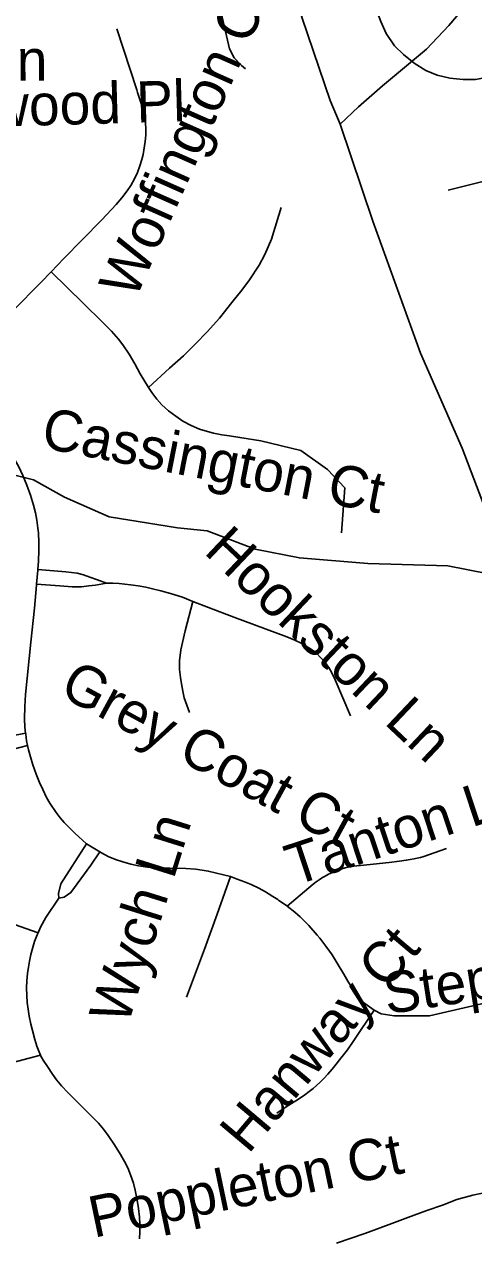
# Model space of a CAD drawing. Extents: x 1383679 to 1536984, y 460658 to 651027.
# Drawn here: x 1410672 to 1411707, y 498254 to 501053 of the extents above; entities that cross this region are included whole.
import ezdxf

# ---------------------------------------------------------------- set-up
doc = ezdxf.new("R2010")
doc.units = 0
for name, color, linetype in [('Exist Hydrographic Creek Single Shore', 7, 'Continuous'), ('Exist Road Non-System Type 51', 7, 'Continuous'), ('Exist Road Non-System Type 51 Label', 7, 'Continuous')]:
    doc.layers.add(name, color=color, linetype=linetype)

msp = doc.modelspace()

# ---------------------------------------------------------------- linework, layer by layer
at = {"layer": 'Exist Hydrographic Creek Single Shore'}
for points in [[(1411063.7, 502487.9), (1411069.9, 502294.1), (1411080, 502088), (1411089.7, 501971.2), (1411101.1, 501843), (1411167, 501529.8), (1411204.6, 501405.1), (1411274.6, 501193.7), (1411312.1, 501066.6), (1411376.4, 500877.3), (1411399.3, 500822.7)], [(1412794.7, 502398.1), (1412709.4, 502231.6), (1412611.5, 502035.8), (1412567.3, 501916.9), (1412540, 501855), (1412492, 501755.9), (1412386.4, 501570.1), (1412334.6, 501482.5), (1412275.6, 501429.5), (1412180.5, 501375.7), (1412006.6, 501277.4), (1411897.6, 501229.6), (1411790.2, 501163.6), (1411703.2, 501112.8), (1411649.9, 501049.9), (1411598.7, 500995.1), (1411497.1, 500911), (1411442.1, 500862.1), (1411399.3, 500822.7)], [(1409374.1, 500806), (1409454.2, 500708.4), (1409589.7, 500580.2), (1409652.9, 500530.4), (1409814.8, 500421.4), (1410014.7, 500307.3), (1410183, 500217.8), (1410395.1, 500118.3), (1410563.6, 500034.5), (1410693, 500002.4), (1410764.3, 499962.4), (1410867.4, 499916.8), (1411025, 499891.5), (1411092.9, 499884.4), (1411204.1, 499841.9), (1411305.7, 499821.8), (1411463.5, 499808.8), (1411647.5, 499803.5), (1411737.3, 499786.1), (1411800.7, 499760.2)], [(1411399.3, 500822.7), (1411475, 500598.8), (1411585.1, 500294.6), (1411680.9, 500075.2), (1411800.7, 499760.2)]]:
    msp.add_lwpolyline(points, dxfattribs=at)
at = {"layer": 'Exist Road Non-System Type 51'}
msp.add_line((1410815.2, 499162.7), (1410845.7, 499143.8), dxfattribs=at)
for points in [[(1411181.6, 500950.3), (1411172.2, 500958), (1411155.1, 500975.2), (1411144.9, 500995.8), (1411123.4, 501089.2), (1411077.1, 501275.9), (1411059, 501345)], [(1411449, 501189.5), (1411474.4, 501109.7), (1411493.1, 501059.5), (1411505.9, 501031.9), (1411524.6, 501003.4), (1411545.2, 500982.8), (1411569.9, 500963), (1411597.4, 500946.2), (1411623, 500935.4), (1411652.5, 500928.6), (1411683.1, 500925.6), (1411711.6, 500925.6), (1411740.1, 500930.5), (1411773.6, 500941.3), (1411798.2, 500953.2), (1411826.8, 500970.9), (1411848.4, 500978.8), (1411873.1, 500981.8)], [(1410733.4, 500481.8), (1410762.9, 500512.6), (1410805.3, 500555.7), (1410850.6, 500601.9), (1410883.4, 500637.2), (1410896.6, 500652.5), (1410908.6, 500668.4), (1410917.1, 500680.9), (1410925.9, 500696.7), (1410932.9, 500711.3), (1410938.3, 500726), (1410942.7, 500741.3), (1410945.5, 500752.7), (1410947.3, 500762.3), (1410950.3, 500782.4), (1410951.7, 500797), (1410951.9, 500811.7), (1410951, 500825.1), (1410949.2, 500838.4), (1410947.1, 500848.4), (1410944.4, 500860.5), (1410939.8, 500874.9), (1410932.9, 500895.2), (1410930.8, 500901.6), (1410884.7, 501042.4)], [(1412161.5, 500700.5), (1412131.8, 500718.1), (1412075.7, 500734.1), (1412021.2, 500740.6), (1411953.5, 500737.3), (1411814.9, 500711.7), (1411648.2, 500670.1)], [(1410958.4, 500215.2), (1411006.2, 500259.8), (1411038.5, 500287.8), (1411066.1, 500315.4), (1411093, 500343.8), (1411121.5, 500375.2), (1411150.4, 500411.1), (1411173.3, 500439.2), (1411190.5, 500463.2), (1411212.7, 500497.2), (1411226.4, 500522.1), (1411241.2, 500557), (1411263.6, 500630)], [(1410578.3, 500318.8), (1410600.7, 500343.1), (1410646.3, 500392.6), (1410709.8, 500457.1), (1410733.4, 500481.8)], [(1410733.4, 500481.8), (1410807.4, 500409.5), (1410852.6, 500365.3), (1410872.8, 500344.8), (1410888.8, 500326.3), (1410898.8, 500313.4), (1410913.3, 500292.1), (1410926.2, 500269.5), (1410938.5, 500246.3), (1410958.4, 500215.2)], [(1410958.4, 500215.2), (1410965.9, 500203.4), (1410977.2, 500188.4), (1410989, 500175.1), (1411004.4, 500161), (1411020.7, 500148.8), (1411037.2, 500137.7), (1411056.2, 500127.4), (1411075.4, 500119.1), (1411093.6, 500113.4), (1411108, 500109.9), (1411127.2, 500105.9), (1411144.3, 500103.3), (1411168.6, 500099.4), (1411217, 500092.2)], [(1410521.4, 500187.8), (1410539.3, 500175.6), (1410559.8, 500159.5), (1410581.6, 500140.2), (1410596.7, 500124.3), (1410614.2, 500102.2), (1410629.5, 500081), (1410641.5, 500062.9), (1410650.3, 500048.4), (1410659.2, 500031.8), (1410668.2, 500012.2), (1410677.6, 499989.7), (1410686.3, 499966.7), (1410693.3, 499943.7), (1410697.5, 499926), (1410700.9, 499908.8), (1410703.3, 499890.7), (1410704.4, 499880.1), (1410705.7, 499857.8), (1410705.5, 499840.1), (1410704.4, 499814.2), (1410703, 499794.9)], [(1411217, 500092.2), (1411308.9, 500069.7), (1411370.1, 500025.7), (1411410.3, 499983.6), (1411402.7, 499880.2)], [(1410703, 499794.9), (1410702.9, 499793.4), (1410700.3, 499761.4)], [(1410703, 499794.9), (1410767.3, 499789.7), (1410780.4, 499788.6), (1410793.8, 499786.6), (1410808, 499783.3), (1410822.6, 499777.9), (1410840.3, 499771.7), (1410861.3, 499763.9)], [(1410861.3, 499763.9), (1410835.6, 499758.9), (1410820.2, 499757.3), (1410804, 499755.5), (1410781.8, 499755), (1410754.1, 499757.5), (1410700.3, 499761.4)], [(1411060.5, 499721.4), (1411036, 499731.1), (1411009.1, 499739.8), (1410986.6, 499746.2), (1410967.2, 499750.8), (1410952.1, 499754.5), (1410934.4, 499757.5), (1410916.5, 499760), (1410890.6, 499762.8), (1410875.6, 499763.5), (1410861.3, 499763.9)], [(1410700.3, 499761.4), (1410700.1, 499759.1), (1410695, 499706), (1410687, 499627.9), (1410674.9, 499506.8), (1410673, 499479.6), (1410672.2, 499450.6), (1410673.2, 499431.5), (1410674.8, 499418.1)], [(1411052.3, 499465.7), (1411040.2, 499499), (1411037.2, 499514.6), (1411033.9, 499531.9), (1411032.1, 499545.9), (1411029.1, 499564.8), (1411029.7, 499584.6), (1411032.9, 499609.9), (1411042.4, 499654.1), (1411060.5, 499721.4)], [(1411423.7, 499457.7), (1411387.8, 499540.5), (1411380.6, 499557), (1411374.5, 499567.5), (1411366, 499579.7), (1411356.1, 499591.1), (1411344.4, 499602.7), (1411333.8, 499610.4), (1411321.6, 499618.4), (1411311.1, 499624.4), (1411295.4, 499632.2), (1411276.4, 499639.6), (1411154.7, 499685.2), (1411096.4, 499707.8), (1411060.5, 499721.4)], [(1410674.8, 499418.1), (1410603.1, 499403.6), (1410574.1, 499395.4), (1410547.2, 499384.8), (1410537.5, 499379), (1410524.6, 499371.5), (1410460.1, 499334.4)], [(1410674.8, 499418.1), (1410675.1, 499415.5), (1410677.1, 499400), (1410679.5, 499389.5)], [(1410679.5, 499389.5), (1410590.4, 499365.9), (1410561.4, 499358.4), (1410460.1, 499334.4)], [(1410679.5, 499389.5), (1410681.9, 499379), (1410686.3, 499363.3), (1410691.8, 499344.9), (1410699.4, 499323.3), (1410707, 499304.3), (1410714.3, 499288.1), (1410723.4, 499269.1), (1410730.6, 499256.2), (1410745.3, 499234.5), (1410754.5, 499222.5), (1410764.1, 499211.4), (1410775.2, 499200.2), (1410788.5, 499187.1), (1410815.2, 499162.7)], [(1410751.6, 499037.1), (1410750.5, 499048), (1410756.1, 499070.6), (1410815.2, 499162.7)], [(1411644.9, 499151.8), (1411589.9, 499132.9), (1411584.6, 499131.1), (1411577, 499129.2), (1411569.6, 499127.7), (1411561.3, 499126.5), (1411551.8, 499124.8), (1411536.7, 499122.8), (1411512.3, 499119.6), (1411446.2, 499112.6), (1411444, 499112.5), (1411437.8, 499111.9), (1411431.1, 499111), (1411424, 499109.8), (1411417.8, 499108.6), (1411410.9, 499106.9), (1411403.8, 499104.9), (1411398.1, 499103), (1411390.9, 499100.4), (1411380.1, 499095.9), (1411372.8, 499092.4), (1411365, 499088.2), (1411359.2, 499084.7), (1411351.6, 499079.8), (1411344.2, 499074.9), (1411337.2, 499069.2), (1411277.5, 499019.1)], [(1410845.7, 499143.8), (1410824.8, 499113.6), (1410779.4, 499050.1), (1410763.4, 499039.4), (1410751.6, 499037.1)], [(1410845.7, 499143.8), (1410849.7, 499141.4), (1410865.3, 499133.6), (1410882.3, 499126.6), (1410899.1, 499120.9), (1410917.3, 499115.7), (1410935.2, 499111.9), (1410955.9, 499108.5), (1410980.6, 499106.9), (1411007.3, 499106.5), (1411044, 499105.6), (1411066.5, 499103.9), (1411082, 499101.9), (1411095.7, 499099.7), (1411147.2, 499087)], [(1411045.7, 498809.1), (1411087.1, 498919.4), (1411116, 499000.4), (1411147.2, 499087)], [(1411147.2, 499087), (1411162.6, 499081), (1411179.3, 499074.9), (1411194.7, 499068.4), (1411211.9, 499060), (1411227.3, 499051.6), (1411244.5, 499041.4), (1411255.7, 499034), (1411258.5, 499032.1), (1411275.7, 499020.5), (1411277.5, 499019.1)], [(1410703.7, 498957.5), (1410709.4, 498970.2), (1410721.6, 498992.3), (1410751.6, 499037.1)], [(1411277.5, 499019.1), (1411295.3, 499005.1), (1411307.4, 498994.4), (1411315.3, 498986.5), (1411327.4, 498974.4), (1411346.9, 498952), (1411352.9, 498945.1), (1411364.6, 498929.7), (1411375.3, 498914.8), (1411380.9, 498906.4), (1411393, 498887.3), (1411407.9, 498861.7), (1411417.6, 498845.4), (1411427, 498829.6), (1411432.1, 498820.8), (1411437.2, 498813.3), (1411441.2, 498808.2), (1411443.6, 498805.3), (1411449.1, 498799.8), (1411456.7, 498794.3), (1411478.1, 498779.1)], [(1410703.7, 498957.5), (1410649.2, 498976.3)], [(1410708.9, 498675.4), (1410705.2, 498684.1), (1410701.1, 498696.1), (1410696.3, 498711.4), (1410690.4, 498732.2), (1410686.9, 498746.7), (1410683.2, 498764.8), (1410680.7, 498781), (1410678.6, 498796.7), (1410677.9, 498812.9), (1410677.3, 498830.2), (1410677.5, 498846.8), (1410679.4, 498863.7), (1410681.4, 498878.1), (1410683.8, 498892.1), (1410687.1, 498907), (1410690.8, 498921.2), (1410695.6, 498936.9), (1410701.5, 498952.5), (1410703.7, 498957.5)], [(1411478.1, 498779.1), (1411494.5, 498770.1), (1411524.4, 498765.9), (1411605.3, 498765.9), (1411765.4, 498802.7)], [(1411478.1, 498779.1), (1411431.3, 498709.1), (1411416.5, 498687.6), (1411407.3, 498675.7), (1411398.4, 498664.4), (1411390.5, 498654.1), (1411381.1, 498642.7), (1411371.2, 498631.3), (1411362, 498621.5), (1411354.4, 498613.6), (1411345.2, 498604.9), (1411337.1, 498597.9), (1411328.4, 498591.1), (1411317.9, 498583.5), (1411301, 498572.3), (1411279.7, 498558.7), (1411253.8, 498541)], [(1410142.8, 498484), (1410234.5, 498509.9), (1410271.8, 498520), (1410299, 498528.1), (1410331, 498539.2), (1410362.3, 498551.6), (1410393, 498564.6), (1410424.8, 498579.7), (1410452.7, 498593.2), (1410482.5, 498607.3), (1410504, 498616.9), (1410526.4, 498625.1), (1410548.3, 498632.5), (1410565.4, 498637.7), (1410578.6, 498640.9), (1410604.3, 498647.2), (1410708.9, 498675.4)], [(1410937.2, 498251.5), (1410938.1, 498267.9), (1410938.1, 498285.4), (1410937, 498301.1), (1410935.2, 498321.1), (1410932, 498341), (1410927.6, 498363.7), (1410923.2, 498379.5), (1410916.5, 498398.7), (1410910.1, 498414.9), (1410902.9, 498429.7), (1410893.7, 498446), (1410879.9, 498468.5), (1410864.9, 498490.1), (1410854.1, 498504.5), (1410842.7, 498518.1), (1410812.2, 498549.2), (1410772, 498588.7), (1410757.5, 498604.7), (1410746.3, 498618.1), (1410736.7, 498631.4), (1410725.3, 498648.7), (1410715.7, 498663.5), (1410709.4, 498674.3), (1410708.9, 498675.4)], [(1411391.3, 498241.1), (1411456.2, 498264.1), (1411512.9, 498284.8), (1411555.4, 498300.3), (1411599.7, 498316.7), (1411635.4, 498329.3), (1411668.5, 498341.8), (1411705.7, 498352.4), (1411731, 498357.4), (1411757.5, 498361.2), (1411791.6, 498364.7), (1411821.8, 498365.6), (1411880.9, 498364.2), (1411910.6, 498360.7)]]:
    msp.add_lwpolyline(points, dxfattribs=at)

# ---------------------------------------------------------------- texts
at = {"layer": 'Exist Road Non-System Type 51 Label'}
for s, rotation, p in [('Woffington Ct', 66.0531, (1410927.8, 500415.6)), ('Bolingbrook Ln', 0.2504, (1409877.9, 500919.1)), ('Grantwood Pl', 1.6374, (1410274.5, 500807.1)), ('Cassington Ct', 348.9979, (1410707.6, 500076.9)), ('Hookston Ln', 316.6072, (1411083.1, 499834.1)), ('Grey Coat Ct', 331.4808, (1410749, 499507.1)), ('Tanton Ln', 18.2818, (1411293.4, 499064.9)), ('Wych Ln', 72.6518, (1410910.4, 498741.6)), ('Stephendale Dr', 8.802, (1411507.4, 498769.1)), ('Hanway Ct', 49.88, (1411188, 498445)), ('Poppleton Ct', 11.8079, (1410831.9, 498253.6))]:
    msp.add_text(s, height=95, rotation=rotation, dxfattribs=at).set_placement(p)

doc.saveas('drawing.dxf')
